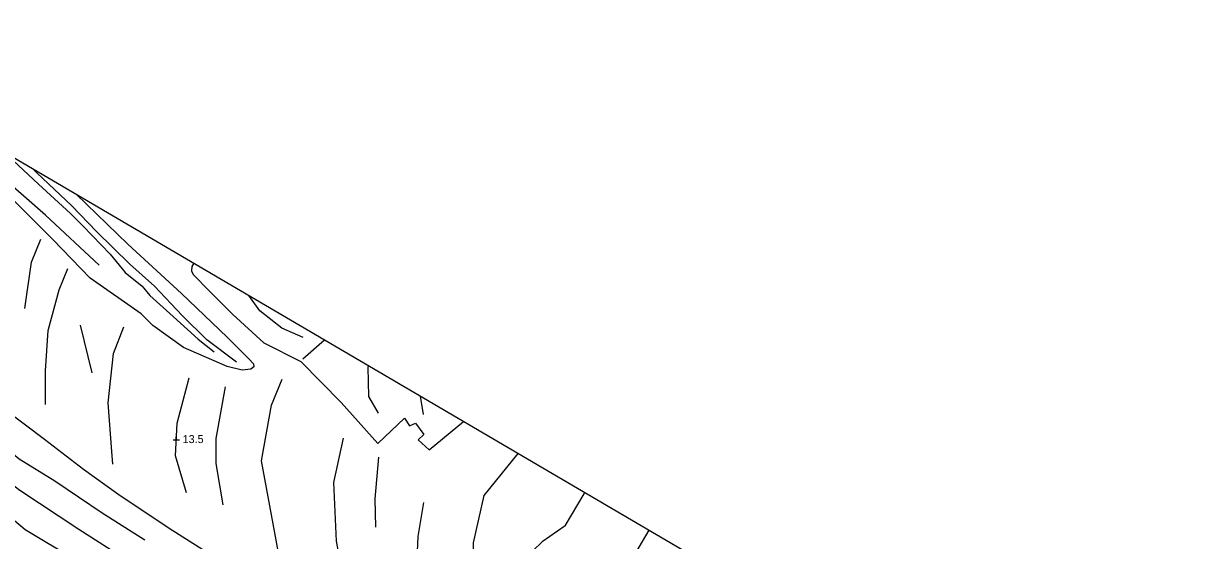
# Model space of a CAD drawing. Extents: x 2316231 to 2323598, y 363169 to 371906.
# Drawn here: x 2318038 to 2318772, y 367378 to 367701 of the extents above; entities that cross this region are included whole.
import ezdxf

# ---------------------------------------------------------------- set-up
doc = ezdxf.new("R2010")
doc.units = 0
for name, color, linetype in [('RD_DTM_BkLn1', 7, 'Continuous'), ('RD_DTM_TinHull', 7, 'Continuous'), ('RD_DTM_Void', 7, 'Continuous'), ('RD_EX_Road', 7, 'Continuous')]:
    doc.layers.add(name, color=color, linetype=linetype)

msp = doc.modelspace()

# ---------------------------------------------------------------- linework, layer by layer
at = {"layer": 'RD_DTM_BkLn1'}
for p, q in [((2318073.489, 367512.536), (2318080.873, 367482.653)), ((2318288.185, 367456.616), (2318286.276, 367468.025))]:
    msp.add_line(p, q, dxfattribs=at)
for points in [[(2318085.361, 367550.001), (2318051.934, 367581.294), (2318026.446, 367603.455), (2318003.422, 367627.125), (2317995.607, 367637.425)], [(2318009.472, 367630.392), (2318010.392, 367629.874), (2318031.772, 367615.469), (2318047.529, 367600.551), (2318067.509, 367582.266), (2318075.54, 367574.286), (2318092.351, 367556.781), (2318101.678, 367545.447), (2318112.217, 367536.901), (2318117.194, 367530.947), (2318129.674, 367519.806), (2318147.223, 367503.671), (2318157.22, 367495.734)], [(2318171.265, 367489.408), (2318152.682, 367503.284), (2318137.235, 367518.552), (2318119.989, 367536.883), (2318104.56, 367550.568), (2318083.672, 367571.091), (2318068.259, 367586.947), (2318046.53, 367607.635), (2318044.283, 367609.994)], [(2318038.931, 367522.944), (2318043.221, 367551.769), (2318049.078, 367566.291)], [(2318051.829, 367462.965), (2318051.844, 367483.919), (2318053.521, 367509.064), (2318060.522, 367534.649), (2318065.951, 367547.983)], [(2318212.979, 367504.73), (2318199.524, 367510.602), (2318185.797, 367521.391), (2318178.945, 367530.992)], [(2318094.037, 367425.655), (2318093.405, 367433.468), (2318090.972, 367463.994), (2318094.499, 367494.675), (2318100.838, 367511.467)], [(2318129.189, 367385.44), (2318097.138, 367406.885), (2318075.74, 367422.244), (2318051.288, 367440.923), (2318026.702, 367459.605), (2318002.77, 367478.119), (2317992.382, 367485.973), (2317984.554, 367492.674)], [(2318260.009, 367457.466), (2318253.936, 367467.913), (2318253.493, 367486.165), (2318253.793, 367487.082)], [(2318140.076, 367407.672), (2318133.15, 367430.732), (2318134.126, 367451.149), (2318141.716, 367479.507)], [(2318163.013, 367400.121), (2318158.595, 367425.938), (2318158.654, 367441.625), (2318164.453, 367473.91)], [(2318199.955, 367356.116), (2318195.295, 367382.592), (2318186.844, 367427.738), (2318193.066, 367462.448), (2318199.863, 367478.713)], [(2318103.345, 367365.11), (2318072.715, 367384.751), (2318035.964, 367409.029), (2318016.955, 367423.606), (2317995.796, 367441.567), (2317980.222, 367453.444), (2317962.534, 367468.627)], [(2317988.011, 367468.103), (2318009.354, 367450.408), (2318035.466, 367429.005), (2318057.797, 367415.091), (2318087.351, 367395.189), (2318114.003, 367378.2)], [(2318097.712, 367349.957), (2318070.935, 367365.659), (2318039.249, 367384.567), (2318011.156, 367408.006), (2317984.028, 367430.168), (2317962.317, 367448.13), (2317951.058, 367457.447)], [(2318249.93, 367313.446), (2318242.399, 367331.767), (2318233.682, 367377.524), (2318232.136, 367414.182), (2318238.169, 367441.898)], [(2318258.258, 367386.302), (2318257.998, 367403.836), (2318260.259, 367430.038)], [(2318321.677, 367306.636), (2318319.266, 367337.738), (2318319.404, 367376.357), (2318326.053, 367405.959), (2318347.251, 367432.253)], [(2318376.678, 367387.122), (2318388.546, 367407.053), (2318388.923, 367407.805)], [(2318293.547, 367298.69), (2318291.853, 367305.597), (2318283.193, 367342.851), (2318284.835, 367380.397), (2318288.398, 367401.603)], [(2318269.009, 367294.059), (2318261.451, 367300.605), (2318251.501, 367306.805), (2318231.52, 367318.898), (2318209.607, 367332.704), (2318178.984, 367353.442), (2318154.245, 367369.464), (2318129.189, 367385.44)], [(2318405.374, 367342.078), (2318412.383, 367356.09), (2318429.048, 367384.265)]]:
    msp.add_lwpolyline(points, dxfattribs=at)
at = {"layer": 'RD_DTM_TinHull'}
msp.add_lwpolyline([(2318895.931, 366251.828), (2318692.475, 366476.056), (2318535.868, 366505.408), (2318294.531, 366648.197), (2318021.792, 366800.778), (2317786.222, 367015.278), (2317543.269, 367137.281), (2317395.794, 367447.607), (2317668.048, 367803.596), (2318009.783, 367630.234), (2318999.407, 367049.655)], dxfattribs=at)
at = {"layer": 'RD_DTM_Void'}
for p, q in [((2318131.63, 367440.774), (2318135.63, 367440.774)), ((2318133.63, 367438.774), (2318133.63, 367442.774))]:
    msp.add_line(p, q, dxfattribs=at)
at = {"layer": 'RD_EX_Road'}
msp.add_line((2318212.694, 367491.524), (2318226.284, 367503.22), dxfattribs=at)
for points in [[(2318070.99, 367594.326), (2318103.36, 367563.096), (2318136.786, 367532.163), (2318165.448, 367504.893), (2318178.981, 367491.489), (2318181.932, 367488.286), (2318182.047, 367486.5), (2318180.17, 367484.957), (2318174.871, 367484.289), (2318165.495, 367486.723), (2318138.08, 367498.538), (2318118.885, 367512.328), (2318111.661, 367519.556), (2318079.9, 367541.813), (2318056.443, 367565.912), (2318007.054, 367615.277), (2317991.505, 367632.308), (2317987.138, 367641.722)], [(2318144.58, 367551.153), (2318143.377, 367549.099), (2318143.183, 367546.412), (2318144.224, 367544.053), (2318154.302, 367533.742), (2318168.883, 367519.119), (2318188.237, 367501.42), (2318211.358, 367489.66), (2318236.656, 367464.044), (2318259.543, 367438.539), (2318276.332, 367454.279), (2318279.385, 367449.494), (2318283.157, 367451.14), (2318288.389, 367444.12), (2318284.816, 367440.868), (2318291.605, 367434.478), (2318313.189, 367452.236)], [(2318376.678, 367387.122), (2318362.229, 367377.039), (2318351.082, 367366.154), (2318349.429, 367356.289), (2318353.077, 367346.397), (2318371.657, 367324.281), (2318397.494, 367298.847), (2318403.023, 367298.905), (2318410.466, 367306.357), (2318431.222, 367332.116)]]:
    msp.add_lwpolyline(points, dxfattribs=at)

# ---------------------------------------------------------------- texts
at = {"layer": 'RD_DTM_Void'}
msp.add_text('13.5', height=5, dxfattribs=at).set_placement((2318137.63, 367438.774))

doc.saveas('drawing.dxf')
